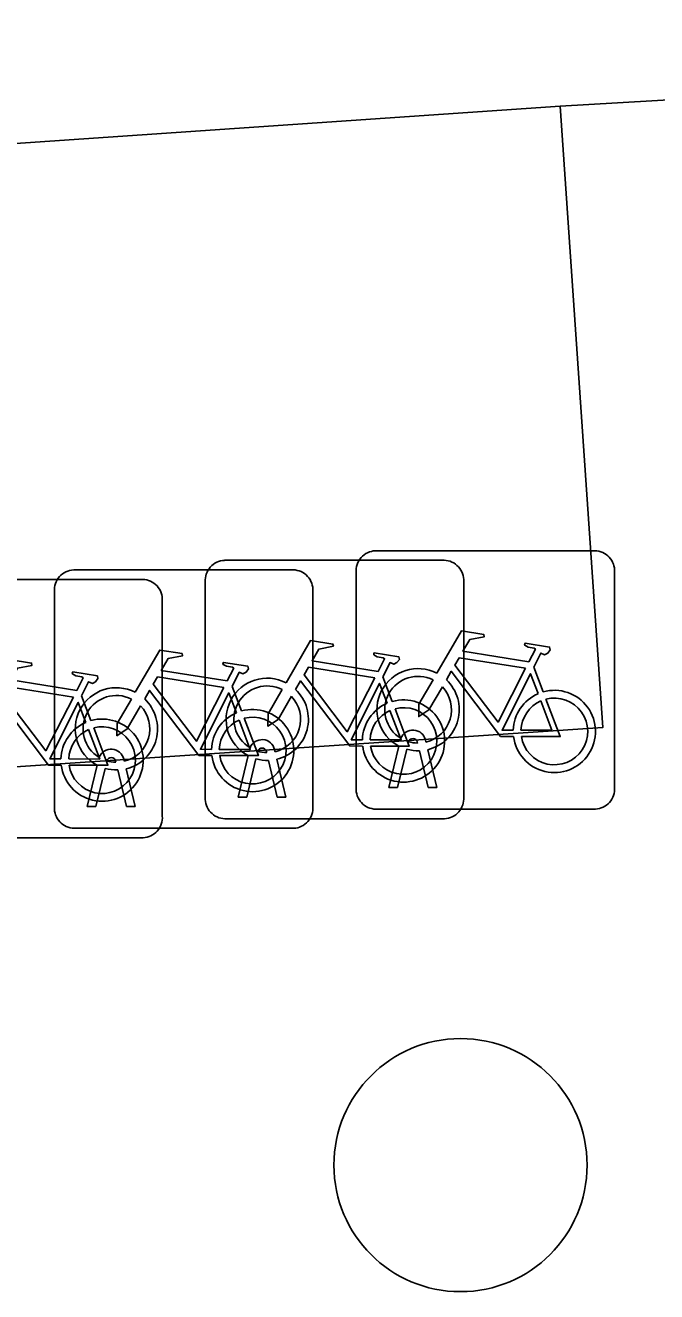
# Model space of a CAD drawing. Extents: x 160732 to 162105, y 387428 to 388479.
# Drawn here: x 160810.22 to 160812.66, y 388052.137 to 388057.033 of the extents above; entities that cross this region are included whole.
import ezdxf

# ---------------------------------------------------------------- set-up
doc = ezdxf.new("R2010")
doc.units = 0
for name, color, linetype in [('IMGEO_Boom', 7, 'Continuous'), ('IMGEO_Fietsenrek', 7, 'Continuous'), ('IMGEO_Fietspad_gesloten', 7, 'Continuous'), ('IMGEO_Voetpad_open', 7, 'Continuous')]:
    doc.layers.add(name, color=color, linetype=linetype)

msp = doc.modelspace()

# ---------------------------------------------------------------- linework, layer by layer
at = {"layer": 'IMGEO_Boom'}
msp.add_circle((160811.902, 388052.626), 0.4892, dxfattribs=at)
at = {"layer": 'IMGEO_Fietsenrek'}
for p, q in [((160811.5729, 388055.0015), (160812.4138, 388055.0015)), ((160812.4138, 388055.0015), (160811.5729, 388055.0015)), ((160810.9899, 388054.9645), (160811.8308, 388054.9645)), ((160811.8308, 388054.9645), (160810.9899, 388054.9645)), ((160809.8249, 388054.8905), (160810.6658, 388054.8905)), ((160810.6658, 388054.8905), (160809.8249, 388054.8905)), ((160810.4069, 388054.9275), (160811.2478, 388054.9275)), ((160811.2478, 388054.9275), (160810.4069, 388054.9275)), ((160810.9155, 388054.0399), (160810.9155, 388054.8808)), ((160810.9155, 388054.8808), (160810.9155, 388054.0399)), ((160811.4985, 388054.0769), (160811.4985, 388054.9178)), ((160811.4985, 388054.9178), (160811.4985, 388054.0769)), ((160811.9145, 388054.8901), (160811.9145, 388054.0492)), ((160811.9145, 388054.0492), (160811.9145, 388054.8901)), ((160812.4975, 388054.9271), (160812.4975, 388054.0862)), ((160812.4975, 388054.0862), (160812.4975, 388054.9271)), ((160810.3325, 388054.0029), (160810.3325, 388054.8438)), ((160810.3325, 388054.8438), (160810.3325, 388054.0029)), ((160811.3315, 388054.8531), (160811.3315, 388054.0122)), ((160811.3315, 388054.0122), (160811.3315, 388054.8531)), ((160810.7495, 388054.8161), (160810.7495, 388053.9752)), ((160810.7495, 388053.9752), (160810.7495, 388054.8161)), ((160812.1852, 388054.5512), (160812.2215, 388054.456)), ((160811.6022, 388054.5142), (160811.6385, 388054.419)), ((160810.4372, 388054.4402), (160810.4735, 388054.345)), ((160811.0192, 388054.4772), (160811.0555, 388054.382)), ((160811.6255, 388054.0863), (160811.6638, 388054.2463)), ((160811.7359, 388054.2579), (160811.7349, 388054.2622)), ((160811.7666, 388054.2694), (160811.7684, 388054.2615)), ((160810.6006, 388054.1954), (160810.6024, 388054.1875)), ((160811.0425, 388054.0493), (160811.0808, 388054.2093)), ((160811.1112, 388054.1971), (160811.0759, 388054.0493)), ((160811.1529, 388054.2209), (160811.1519, 388054.2252)), ((160811.1836, 388054.2324), (160811.1854, 388054.2245)), ((160811.1924, 388054.1953), (160811.2274, 388054.0493)), ((160811.6942, 388054.2341), (160811.6589, 388054.0863)), ((160811.777, 388054.0863), (160811.7431, 388054.228)), ((160811.7754, 388054.2323), (160811.8104, 388054.0863)), ((160810.4595, 388054.0123), (160810.4978, 388054.1723)), ((160810.5282, 388054.1601), (160810.4929, 388054.0123)), ((160810.5699, 388054.1839), (160810.5689, 388054.1882)), ((160810.611, 388054.0123), (160810.5771, 388054.154)), ((160810.6094, 388054.1583), (160810.6444, 388054.0123)), ((160811.194, 388054.0493), (160811.1601, 388054.191)), ((160811.0759, 388054.0493), (160811.0425, 388054.0493)), ((160811.2274, 388054.0493), (160811.194, 388054.0493)), ((160811.6589, 388054.0863), (160811.6255, 388054.0863)), ((160811.8104, 388054.0863), (160811.777, 388054.0863)), ((160810.4929, 388054.0123), (160810.4595, 388054.0123)), ((160810.6444, 388054.0123), (160810.611, 388054.0123)), ((160812.4231, 388054.0025), (160811.5822, 388054.0025)), ((160811.5822, 388054.0025), (160812.4231, 388054.0025)), ((160811.8401, 388053.9655), (160810.9992, 388053.9655)), ((160810.9992, 388053.9655), (160811.8401, 388053.9655)), ((160811.2571, 388053.9285), (160810.4162, 388053.9285)), ((160810.4162, 388053.9285), (160811.2571, 388053.9285)), ((160810.6751, 388053.8915), (160809.8342, 388053.8915)), ((160809.8342, 388053.8915), (160810.6751, 388053.8915))]:
    msp.add_line(p, q, dxfattribs=at)
for points in [[(160811.8111, 388054.5282), (160811.9058, 388054.6917), (160811.992, 388054.6779), (160811.9937, 388054.6692), (160811.9376, 388054.6583), (160811.9114, 388054.613), (160812.1666, 388054.5722)], [(160811.2281, 388054.4912), (160811.3228, 388054.6547), (160811.409, 388054.6409), (160811.4107, 388054.6322), (160811.3546, 388054.6213), (160811.3284, 388054.576), (160811.5836, 388054.5352)], [(160812.1666, 388054.5722), (160812.1916, 388054.621), (160812.1865, 388054.625), (160812.1633, 388054.6287), (160812.1506, 388054.6362), (160812.1496, 388054.6393), (160812.1518, 388054.6439), (160812.2466, 388054.6288), (160812.2489, 388054.6185), (160812.2395, 388054.6061), (160812.2271, 388054.5997), (160812.2126, 388054.6059), (160812.1852, 388054.5512)], [(160810.6451, 388054.4542), (160810.7398, 388054.6177), (160810.826, 388054.6039), (160810.8277, 388054.5952), (160810.7716, 388054.5843), (160810.7454, 388054.539), (160811.0006, 388054.4982)], [(160811.5836, 388054.5352), (160811.6086, 388054.584), (160811.6035, 388054.588), (160811.5803, 388054.5917), (160811.5676, 388054.5992), (160811.5666, 388054.6023), (160811.5688, 388054.6069), (160811.6636, 388054.5918), (160811.6659, 388054.5815), (160811.6565, 388054.5691), (160811.6441, 388054.5627), (160811.6296, 388054.5689), (160811.6022, 388054.5142)], [(160812.1537, 388054.547), (160811.8969, 388054.588), (160811.8802, 388054.5592), (160812.0472, 388054.3389), (160812.1537, 388054.547)], [(160810.0631, 388054.4172), (160810.1578, 388054.5807), (160810.244, 388054.5669), (160810.2457, 388054.5582), (160810.1896, 388054.5473), (160810.1634, 388054.502), (160810.4186, 388054.4612)], [(160811.0006, 388054.4982), (160811.0256, 388054.547), (160811.0205, 388054.551), (160810.9973, 388054.5547), (160810.9846, 388054.5622), (160810.9836, 388054.5653), (160810.9858, 388054.5699), (160811.0806, 388054.5548), (160811.0829, 388054.5445), (160811.0735, 388054.5321), (160811.0611, 388054.5257), (160811.0466, 388054.5319), (160811.0192, 388054.4772)], [(160811.5707, 388054.51), (160811.3139, 388054.551), (160811.2972, 388054.5222), (160811.4642, 388054.3019), (160811.5707, 388054.51)], [(160810.4186, 388054.4612), (160810.4436, 388054.51), (160810.4385, 388054.514), (160810.4153, 388054.5177), (160810.4026, 388054.5252), (160810.4016, 388054.5283), (160810.4038, 388054.5329), (160810.4986, 388054.5178), (160810.5009, 388054.5075), (160810.4915, 388054.4951), (160810.4791, 388054.4887), (160810.4646, 388054.4949), (160810.4372, 388054.4402)], [(160810.9877, 388054.473), (160810.7309, 388054.514), (160810.7142, 388054.4852), (160810.8812, 388054.2649), (160810.9877, 388054.473)], [(160811.5238, 388054.2465), (160811.4741, 388054.2466), (160811.2834, 388054.4983), (160811.2644, 388054.4655)], [(160811.6187, 388054.412), (160811.5894, 388054.4888), (160811.48, 388054.2707), (160811.5227, 388054.2706)], [(160811.8318, 388054.4757), (160811.7802, 388054.3865), (160811.7403, 388054.3605), (160811.7415, 388054.408), (160811.796, 388054.5022)], [(160812.1068, 388054.2835), (160812.0571, 388054.2836), (160811.8664, 388054.5353), (160811.8474, 388054.5025)], [(160812.2017, 388054.449), (160812.1724, 388054.5258), (160812.063, 388054.3077), (160812.1057, 388054.3076)], [(160810.4057, 388054.436), (160810.1489, 388054.477), (160810.1322, 388054.4482), (160810.2992, 388054.2279), (160810.4057, 388054.436)], [(160810.9408, 388054.2095), (160810.8911, 388054.2096), (160810.7004, 388054.4613), (160810.6814, 388054.4285)], [(160811.0357, 388054.375), (160811.0064, 388054.4518), (160810.897, 388054.2337), (160810.9397, 388054.2336)], [(160811.2488, 388054.4387), (160811.1972, 388054.3495), (160811.1573, 388054.3235), (160811.1585, 388054.371), (160811.213, 388054.4652)], [(160810.3588, 388054.1725), (160810.3091, 388054.1726), (160810.1184, 388054.4243), (160810.0994, 388054.3915)], [(160810.4537, 388054.338), (160810.4244, 388054.4148), (160810.315, 388054.1967), (160810.3577, 388054.1966)], [(160810.6658, 388054.4017), (160810.6142, 388054.3125), (160810.5743, 388054.2865), (160810.5755, 388054.334), (160810.63, 388054.4282)], [(160811.6492, 388054.3908), (160811.7042, 388054.2462), (160811.5541, 388054.2465)], [(160812.1357, 388054.3075), (160812.2556, 388054.3073), (160812.2124, 388054.4209)], [(160812.2322, 388054.4278), (160812.2872, 388054.2832), (160812.1371, 388054.2835)], [(160810.9697, 388054.2335), (160811.0896, 388054.2333), (160811.0464, 388054.3469)], [(160811.0662, 388054.3538), (160811.1212, 388054.2092), (160810.9711, 388054.2095)], [(160811.5527, 388054.2705), (160811.6726, 388054.2703), (160811.6294, 388054.3839)], [(160810.3877, 388054.1965), (160810.5076, 388054.1963), (160810.4644, 388054.3099)], [(160810.4842, 388054.3168), (160810.5392, 388054.1722), (160810.3891, 388054.1725)]]:
    msp.add_lwpolyline(points, dxfattribs=at)
for centre, radius, start, end in [((160811.5762, 388054.9236), 0.0779, 92.4484, 184.2845), ((160811.5762, 388054.9236), 0.0779, 92.4484, 184.2845), ((160812.4196, 388054.9238), 0.0779, 2.4484, 94.2845), ((160812.4196, 388054.9238), 0.0779, 2.4484, 94.2845), ((160810.9932, 388054.8866), 0.0779, 92.4484, 184.2845), ((160810.9932, 388054.8866), 0.0779, 92.4484, 184.2845), ((160811.8366, 388054.8868), 0.0779, 2.4484, 94.2845), ((160811.8366, 388054.8868), 0.0779, 2.4484, 94.2845), ((160810.4102, 388054.8496), 0.0779, 92.4484, 184.2845), ((160810.4102, 388054.8496), 0.0779, 92.4484, 184.2845), ((160810.6716, 388054.8128), 0.0779, 2.4484, 94.2845), ((160810.6716, 388054.8128), 0.0779, 2.4484, 94.2845), ((160811.2536, 388054.8498), 0.0779, 2.4484, 94.2845), ((160811.2536, 388054.8498), 0.0779, 2.4484, 94.2845), ((160811.7381, 388054.3869), 0.159, 62.6766, 242.1369), ((160811.1551, 388054.3499), 0.159, 62.6766, 242.1369), ((160811.7381, 388054.3869), 0.129, 63.3192, 238.903), ((160811.7381, 388054.3869), 0.159, 283.5766, 46.6042), ((160810.5721, 388054.3129), 0.159, 62.6766, 242.1369), ((160810.5721, 388054.3129), 0.129, 63.3192, 238.903), ((160811.1551, 388054.3499), 0.129, 63.3192, 238.903), ((160811.1551, 388054.3499), 0.159, 283.5766, 46.6042), ((160811.7381, 388054.3869), 0.129, 283.6043, 43.4302), ((160812.2647, 388054.3029), 0.159, 113.3408, 178.3217), ((160812.2647, 388054.3029), 0.159, 187.0065, 105.7708), ((160810.5721, 388054.3129), 0.129, 283.6043, 43.4302), ((160810.5721, 388054.3129), 0.159, 283.5766, 46.6042), ((160811.1551, 388054.3499), 0.129, 283.6043, 43.4302), ((160811.6817, 388054.2659), 0.159, 113.3408, 178.3217), ((160811.6817, 388054.2659), 0.159, 187.0065, 105.7708), ((160811.6817, 388054.2659), 0.129, 188.6715, 104.5883), ((160812.2647, 388054.3029), 0.129, 113.923, 177.9556), ((160812.2647, 388054.3029), 0.129, 188.6715, 104.5883), ((160810.5167, 388054.1919), 0.159, 187.0065, 105.7708), ((160811.0987, 388054.2289), 0.159, 113.3408, 178.3217), ((160811.0987, 388054.2289), 0.159, 187.0065, 105.7708), ((160811.0987, 388054.2289), 0.129, 113.923, 177.9556), ((160811.0987, 388054.2289), 0.129, 188.6715, 104.5883), ((160811.6817, 388054.2659), 0.129, 113.923, 177.9556), ((160810.5167, 388054.1919), 0.159, 113.3408, 178.3217), ((160810.5167, 388054.1919), 0.129, 113.923, 177.9556), ((160810.5167, 388054.1919), 0.129, 188.6715, 104.5883), ((160811.7179, 388054.2583), 0.0499, 12.8025, 158.6934), ((160811.1349, 388054.2213), 0.0499, 12.8025, 158.6934), ((160811.7179, 388054.2583), 0.0174, 12.8025, 163.4502), ((160811.7381, 388054.3869), 0.129, 253.415, 269.0204), ((160810.5519, 388054.1843), 0.0499, 12.8025, 158.6934), ((160810.5519, 388054.1843), 0.0174, 12.8025, 163.4502), ((160811.1551, 388054.3499), 0.159, 253.9967, 271.7867), ((160811.1349, 388054.2213), 0.0174, 12.8025, 163.4502), ((160811.1551, 388054.3499), 0.129, 253.415, 269.0204), ((160811.7381, 388054.3869), 0.159, 253.9967, 271.7867), ((160810.5721, 388054.3129), 0.159, 253.9967, 271.7867), ((160810.5721, 388054.3129), 0.129, 253.415, 269.0204), ((160811.5764, 388054.0802), 0.0779, 182.4484, 274.2845), ((160811.5764, 388054.0802), 0.0779, 182.4484, 274.2845), ((160811.8368, 388054.0434), 0.0779, 272.4484, 4.2845), ((160811.8368, 388054.0434), 0.0779, 272.4484, 4.2845), ((160812.4198, 388054.0804), 0.0779, 272.4484, 4.2845), ((160812.4198, 388054.0804), 0.0779, 272.4484, 4.2845), ((160810.4104, 388054.0062), 0.0779, 182.4484, 274.2845), ((160810.4104, 388054.0062), 0.0779, 182.4484, 274.2845), ((160810.9934, 388054.0432), 0.0779, 182.4484, 274.2845), ((160810.9934, 388054.0432), 0.0779, 182.4484, 274.2845), ((160811.2538, 388054.0064), 0.0779, 272.4484, 4.2845), ((160811.2538, 388054.0064), 0.0779, 272.4484, 4.2845), ((160810.6718, 388053.9694), 0.0779, 272.4484, 4.2845), ((160810.6718, 388053.9694), 0.0779, 272.4484, 4.2845)]:
    msp.add_arc(centre, radius, start, end, dxfattribs=at)
at = {"layer": 'IMGEO_Fietspad_gesloten'}
for points in [[(160812.287, 388056.721), (160817.669, 388057.033)], [(160788.823, 388055.111), (160812.287, 388056.721)]]:
    msp.add_lwpolyline(points, dxfattribs=at)
at = {"layer": 'IMGEO_Voetpad_open'}
msp.add_lwpolyline([(160791.424, 388052.91), (160812.452, 388054.318), (160812.287, 388056.721)], dxfattribs=at)

doc.saveas('drawing.dxf')
